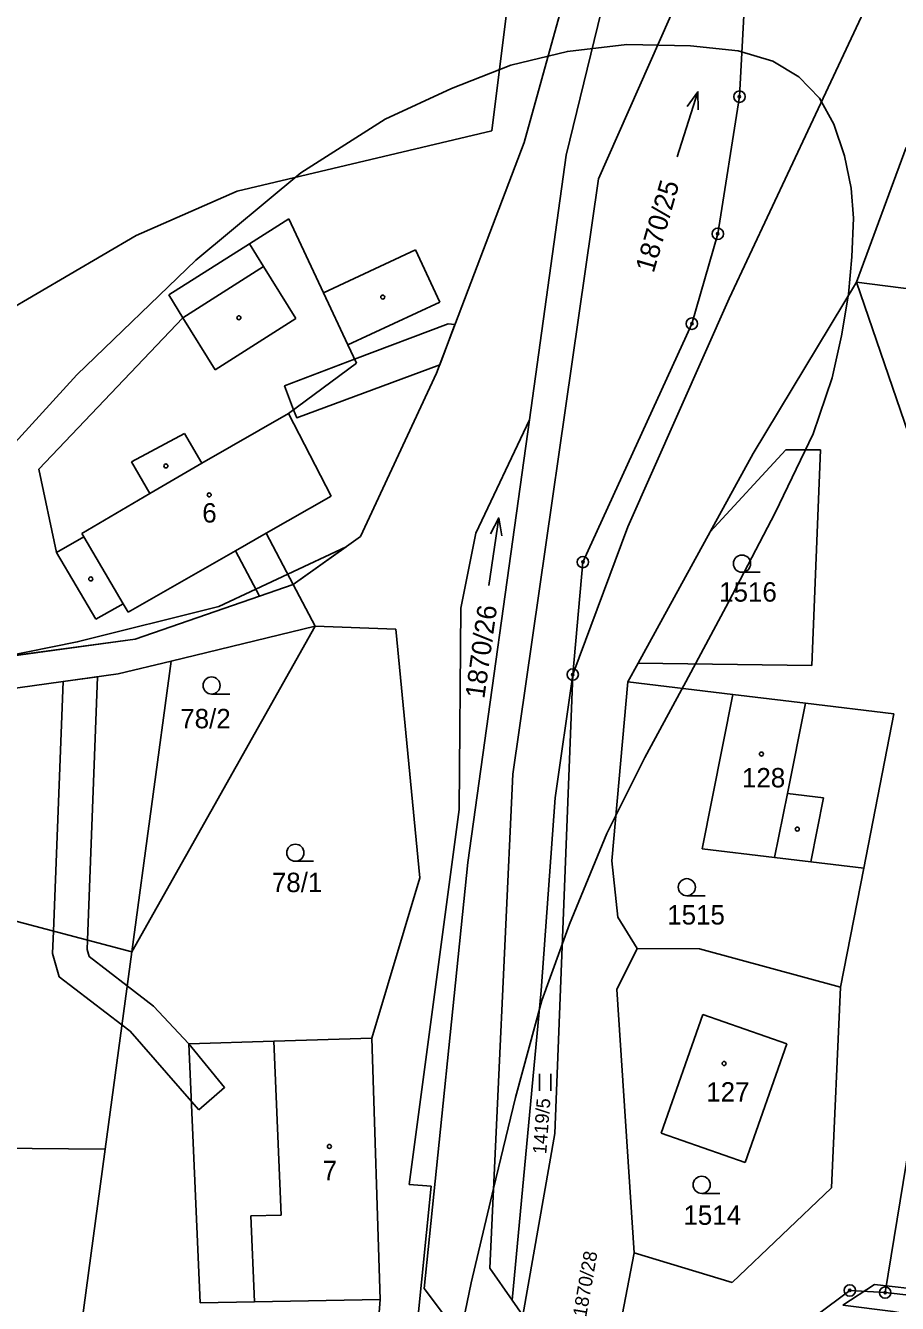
# Model space of a CAD drawing. Extents: x -546762 to -540209, y -1046851 to -1035694.
# Drawn here: x -543605.4 to -543528.9, y -1040921.1 to -1040809.1 of the extents above; entities that cross this region are included whole.
import ezdxf

# ---------------------------------------------------------------- set-up
doc = ezdxf.new("R2010")
doc.units = 0
for name, color, linetype in [('Vrstva 1', 7, 'Continuous'), ('Vrstva 16', 7, 'Continuous'), ('Vrstva 18', 7, 'Continuous'), ('Vrstva 19', 7, 'Continuous'), ('Vrstva 24', 7, 'Continuous'), ('Vrstva 25', 7, 'Continuous'), ('Vrstva 3', 7, 'Continuous'), ('Vrstva 30', 7, 'Continuous'), ('Vrstva 37', 7, 'Continuous'), ('Vrstva 4', 7, 'Continuous'), ('Vrstva 52', 7, 'Continuous')]:
    doc.layers.add(name, color=color, linetype=linetype)

msp = doc.modelspace()

# ---------------------------------------------------------------- linework, layer by layer
at = {"layer": 'Vrstva 1'}
for p, q in [((-543552.63, -1040798.46), (-543557.98, -1040820.41)), ((-543542.21, -1040804.65), (-543542.79, -1040815.29)), ((-543542.79, -1040815.29), (-543544.69, -1040827.31)), ((-543561.2, -1040843.62), (-543557.98, -1040820.41)), ((-543544.69, -1040827.31), (-543546.96, -1040835.19)), ((-543546.96, -1040835.19), (-543556.51, -1040856.08)), ((-543566.59, -1040882.41), (-543561.2, -1040843.62)), ((-543565.88, -1040853.55), (-543561.2, -1040843.62)), ((-543567.2, -1040860.11), (-543565.88, -1040853.55)), ((-543556.51, -1040856.08), (-543557.4, -1040865.94)), ((-543567.35, -1040877.76), (-543567.2, -1040860.11)), ((-543557.4, -1040865.94), (-543558.93, -1040876.74)), ((-543558.93, -1040876.74), (-543560.18, -1040893.62)), ((-543571.75, -1040910.64), (-543567.35, -1040877.76)), ((-543560.18, -1040893.62), (-543562.71, -1040920.77)), ((-543569.82, -1040910.77), (-543571.75, -1040910.64)), ((-543571.06, -1040923.27), (-543569.82, -1040910.77)), ((-543552.01, -1040916.63), (-543554.53, -1040929.5)), ((-543564.68, -1040917.96), (-543562.71, -1040920.77)), ((-543562.71, -1040920.77), (-543561.76, -1040922.11))]:
    msp.add_line(p, q, dxfattribs=at)
for points in [[(-543550.52, -1040779.18), (-543561.67, -1040819.3)], [(-543555.15, -1040822.5), (-543543.5, -1040796.13)], [(-543564.48, -1040818.29), (-543562.1, -1040799.07)], [(-543529.44, -1040802.58), (-543543.7, -1040832.99)], [(-543586.82, -1040823.56), (-543564.48, -1040818.29)], [(-543561.67, -1040819.3), (-543569.33, -1040839.52)], [(-543528.17, -1040819.76), (-543532.54, -1040831.55)], [(-543562.64, -1040874.67), (-543555.15, -1040822.5)], [(-543595.67, -1040827.46), (-543586.82, -1040823.56)], [(-543585.74, -1040828.18), (-543582.29, -1040825.99)], [(-543582.29, -1040825.99), (-543579.25, -1040832.48)], [(-543618.82, -1040841.02), (-543595.67, -1040827.46)], [(-543592.81, -1040832.66), (-543585.74, -1040828.18)], [(-543579.25, -1040832.48), (-543571.19, -1040828.71)], [(-543571.19, -1040828.71), (-543569.05, -1040833.29)], [(-543532.54, -1040831.55), (-543541.59, -1040846.58)], [(-543532.54, -1040831.55), (-543521.78, -1040832.92)], [(-543532.54, -1040831.55), (-543525.16, -1040853.01)], [(-543591.57, -1040834.67), (-543592.81, -1040832.66)], [(-543569.05, -1040833.29), (-543577.11, -1040837.05)], [(-543543.7, -1040832.99), (-543552.56, -1040853)], [(-543604.18, -1040847.95), (-543591.57, -1040834.67)], [(-543577.11, -1040837.05), (-543576.36, -1040838.66)], [(-543576.36, -1040838.66), (-543582.3, -1040843.05)], [(-543569.33, -1040839.52), (-543576, -1040853.84)], [(-543578.58, -1040850.31), (-543582.3, -1040843.05)], [(-543538.72, -1040846.24), (-543545.35, -1040853.43)], [(-543541.59, -1040846.58), (-543545.35, -1040853.43)], [(-543538.72, -1040846.24), (-543535.68, -1040846.25)], [(-543535.68, -1040846.25), (-543536.45, -1040865.16)], [(-543602.63, -1040855.24), (-543604.18, -1040847.95)], [(-543584.27, -1040853.56), (-543578.58, -1040850.31)], [(-543552.56, -1040853), (-543557.4, -1040865.94)], [(-543545.35, -1040853.43), (-543551.68, -1040864.95)], [(-543584.27, -1040853.56), (-543581.9, -1040858.06)], [(-543576, -1040853.84), (-543581.9, -1040858.06)], [(-543599.19, -1040861.1), (-543602.63, -1040855.24)], [(-543586.95, -1040855.09), (-543596.37, -1040860.47)], [(-543584.85, -1040859.07), (-543586.95, -1040855.09)], [(-543584.85, -1040859.07), (-543595.75, -1040862.83)], [(-543581.9, -1040858.06), (-543584.85, -1040859.07)], [(-543581.9, -1040858.06), (-543579.98, -1040861.7)], [(-543599.19, -1040861.1), (-543596.8, -1040859.74)], [(-543596.8, -1040859.74), (-543596.37, -1040860.47)], [(-543579.98, -1040861.7), (-543596.04, -1040890.24)], [(-543579.98, -1040861.7), (-543592.6, -1040864.76)], [(-543572.89, -1040861.96), (-543579.98, -1040861.7)], [(-543572.89, -1040861.96), (-543570.79, -1040883.75)], [(-543623.05, -1040866.57), (-543595.75, -1040862.83)], [(-543592.6, -1040864.76), (-543597.23, -1040865.88)], [(-543596.04, -1040890.24), (-543592.6, -1040864.76)], [(-543552.58, -1040866.59), (-543551.68, -1040864.95)], [(-543551.68, -1040864.95), (-543536.45, -1040865.16)], [(-543597.23, -1040865.88), (-543641.89, -1040872.11)], [(-543557.4, -1040865.94), (-543558.98, -1040906.16)], [(-543553.98, -1040882.26), (-543552.58, -1040866.59)], [(-543543.36, -1040867.69), (-543552.58, -1040866.59)], [(-543543.36, -1040867.69), (-543546.07, -1040881.21)], [(-543537, -1040868.45), (-543543.36, -1040867.69)], [(-543537, -1040868.45), (-543529.25, -1040869.37)], [(-543531.89, -1040882.9), (-543529.25, -1040869.37)], [(-543564.68, -1040917.96), (-543562.64, -1040874.67)], [(-543546.07, -1040881.21), (-543539.72, -1040881.97)], [(-543566.59, -1040882.41), (-543570.42, -1040919.74)], [(-543553.98, -1040882.26), (-543553.44, -1040887.2)], [(-543539.72, -1040881.97), (-543536.54, -1040882.35)], [(-543536.54, -1040882.35), (-543531.89, -1040882.9)], [(-543596.04, -1040890.24), (-543621.58, -1040883.48)], [(-543533.92, -1040893.33), (-543531.89, -1040882.9)], [(-543570.79, -1040883.75), (-543575.02, -1040897.8)], [(-543553.44, -1040887.2), (-543551.75, -1040889.96)], [(-543598.38, -1040907.55), (-543596.04, -1040890.24)], [(-543553.55, -1040893.53), (-543551.75, -1040889.96)], [(-543551.75, -1040889.96), (-543546.28, -1040889.98)], [(-543546.28, -1040889.98), (-543533.92, -1040893.33)], [(-543553.55, -1040893.53), (-543552.01, -1040916.63)], [(-543533.92, -1040893.33), (-543534.71, -1040910.94)], [(-543549.64, -1040906.15), (-543545.99, -1040895.74)], [(-543545.99, -1040895.74), (-543538.65, -1040898.31)], [(-543583.6, -1040898.08), (-543591.04, -1040898.32)], [(-543575.02, -1040897.8), (-543583.6, -1040898.08)], [(-543574.29, -1040920.72), (-543575.02, -1040897.8)], [(-543591.04, -1040898.32), (-543590.05, -1040921)], [(-543538.65, -1040898.31), (-543542.3, -1040908.72)], [(-543530.02, -1040920.11), (-543527.4, -1040904.04)], [(-543598.38, -1040907.55), (-543646.42, -1040907.11)], [(-543558.98, -1040906.16), (-543561.76, -1040922.11)], [(-543542.3, -1040908.72), (-543549.64, -1040906.15)], [(-543600.9, -1040926.21), (-543598.38, -1040907.55)], [(-543534.71, -1040910.94), (-543543.44, -1040919.23)], [(-543552.01, -1040916.63), (-543543.44, -1040919.23)], [(-543570.42, -1040919.74), (-543563.06, -1040929.55)], [(-543533.12, -1040919.92), (-543543.91, -1040927.92)], [(-543530.02, -1040920.11), (-543533.12, -1040919.92)], [(-543525.34, -1040920.64), (-543530.02, -1040920.11)], [(-543590.05, -1040921), (-543585.28, -1040920.92)], [(-543585.28, -1040920.92), (-543574.29, -1040920.72)], [(-543574.29, -1040920.72), (-543574.92, -1040929.06)]]:
    msp.add_lwpolyline(points, dxfattribs=at)
at = {"layer": 'Vrstva 24'}
for centre, radius in [((-543542.79, -1040815.29), 0.5), ((-543542.79, -1040815.29), 0.1), ((-543544.69, -1040827.31), 0.5), ((-543544.69, -1040827.31), 0.1), ((-543546.96, -1040835.19), 0.5), ((-543546.96, -1040835.19), 0.1), ((-543556.51, -1040856.08), 0.5), ((-543556.51, -1040856.08), 0.1), ((-543557.4, -1040865.94), 0.5), ((-543557.4, -1040865.94), 0.1), ((-543533.12, -1040919.92), 0.5), ((-543533.12, -1040919.92), 0.1), ((-543530.02, -1040920.11), 0.5), ((-543530.02, -1040920.11), 0.1)]:
    msp.add_circle(centre, radius, dxfattribs=at)
at = {"layer": 'Vrstva 25'}
for p, q in [((-543542.57, -1040856.97), (-543540.97, -1040856.97)), ((-543589.05, -1040867.65), (-543587.45, -1040867.65)), ((-543581.71, -1040882.31), (-543580.11, -1040882.31)), ((-543547.4, -1040885.33), (-543545.8, -1040885.33)), ((-543560.31, -1040902.43), (-543560.31, -1040900.93)), ((-543559.31, -1040902.43), (-543559.31, -1040900.93)), ((-543546.1, -1040911.41), (-543544.5, -1040911.41))]:
    msp.add_line(p, q, dxfattribs=at)
for points in [[(-543548.25, -1040820.58), (-543546.43, -1040814.86), (-543547.36, -1040816.14)], [(-543546.43, -1040814.86), (-543546.41, -1040816.44)], [(-543564.75, -1040858.15), (-543563.89, -1040852.21), (-543564.6, -1040853.62)], [(-543563.89, -1040852.21), (-543563.61, -1040853.77)]]:
    msp.add_lwpolyline(points, dxfattribs=at)
for centre, radius in [((-543574.05, -1040832.86), 0.175), ((-543586.66, -1040834.67), 0.175), ((-543593.06, -1040847.66), 0.175), ((-543589.26, -1040850.19), 0.175), ((-543542.57, -1040856.22), 0.75), ((-543599.64, -1040857.56), 0.175), ((-543589.05, -1040866.9), 0.75), ((-543540.86, -1040872.91), 0.175), ((-543537.72, -1040879.49), 0.175), ((-543581.71, -1040881.56), 0.75), ((-543547.4, -1040884.58), 0.75), ((-543544.13, -1040900.03), 0.175), ((-543578.73, -1040907.3), 0.175), ((-543546.1, -1040910.66), 0.75)]:
    msp.add_circle(centre, radius, dxfattribs=at)
at = {"layer": 'Vrstva 3'}
for points in [[(-543582.3, -1040843.05), (-543589.92, -1040847.4)], [(-543578.58, -1040850.31), (-543582.3, -1040843.05)], [(-543594.46, -1040850.07), (-543589.92, -1040847.4)], [(-543600.42, -1040853.57), (-543594.46, -1040850.07)], [(-543584.27, -1040853.56), (-543578.58, -1040850.31)], [(-543600.24, -1040853.87), (-543600.42, -1040853.57)], [(-543600.24, -1040853.87), (-543596.8, -1040859.74)], [(-543586.95, -1040855.09), (-543584.27, -1040853.56)], [(-543586.95, -1040855.09), (-543596.37, -1040860.47)], [(-543596.8, -1040859.74), (-543596.37, -1040860.47)], [(-543543.36, -1040867.69), (-543546.07, -1040881.21)], [(-543537, -1040868.45), (-543543.36, -1040867.69)], [(-543537, -1040868.45), (-543538.59, -1040876.38)], [(-543538.59, -1040876.38), (-543539.72, -1040881.97)], [(-543546.07, -1040881.21), (-543539.72, -1040881.97)], [(-543549.64, -1040906.15), (-543545.99, -1040895.74)], [(-543545.99, -1040895.74), (-543538.65, -1040898.31)], [(-543575.02, -1040897.8), (-543583.6, -1040898.08)], [(-543582.94, -1040913.33), (-543583.6, -1040898.08)], [(-543574.29, -1040920.72), (-543575.02, -1040897.8)], [(-543538.65, -1040898.31), (-543542.3, -1040908.72)], [(-543542.3, -1040908.72), (-543549.64, -1040906.15)], [(-543585.61, -1040913.38), (-543582.94, -1040913.33)], [(-543585.28, -1040920.92), (-543585.61, -1040913.38)], [(-543585.28, -1040920.92), (-543574.29, -1040920.72)]]:
    msp.add_lwpolyline(points, dxfattribs=at)
at = {"layer": 'Vrstva 30'}
for points in [[(-543576.52, -1040838.31), (-543568.32, -1040835.19), (-543567.72, -1040835.27), (-543569.05, -1040838.79), (-543581.59, -1040843.44), (-543581.86, -1040842.73), (-543582.65, -1040840.64), (-543576.52, -1040838.31)], [(-543607.46, -1040864.43), (-543600.82, -1040863.08), (-543588.43, -1040859.98), (-543585.17, -1040858.46), (-543582.38, -1040857.15), (-543577.26, -1040854.74), (-543581.9, -1040858.06), (-543584.85, -1040859.07), (-543595.75, -1040862.83), (-543607.46, -1040864.43)], [(-543590.17, -1040904.1), (-543590.82, -1040903.36), (-543596.19, -1040897.2), (-543596.91, -1040896.65), (-543602.41, -1040892.43), (-543602.99, -1040890.39), (-543602.91, -1040888.42), (-543602.07, -1040866.56), (-543599.05, -1040866.13), (-543599.94, -1040889.21), (-543599.97, -1040890.03), (-543599.79, -1040890.65), (-543596.44, -1040893.22), (-543594.13, -1040895), (-543591.04, -1040898.32), (-543587.91, -1040902.12), (-543590.17, -1040904.1)], [(-543533.74, -1040921.22), (-543530.94, -1040919.39), (-543527.86, -1040919.76), (-543523.35, -1040920.3), (-543520.56, -1040920.63), (-543521.32, -1040924.58), (-543523.89, -1040924.08), (-543524.27, -1040924.01), (-543524.01, -1040922.7), (-543529.31, -1040921.77), (-543533.74, -1040921.22)]]:
    msp.add_lwpolyline(points, dxfattribs=at)
at = {"layer": 'Vrstva 37'}
for centre in [(-543589.26, -1040850.19), (-543540.86, -1040872.91), (-543544.13, -1040900.03), (-543578.73, -1040907.3)]:
    msp.add_circle(centre, 0.175, dxfattribs=at)
at = {"layer": 'Vrstva 4'}
for points in [[(-543585.74, -1040828.18), (-543584.5, -1040830.18)], [(-543584.5, -1040830.18), (-543591.57, -1040834.67)], [(-543584.5, -1040830.18), (-543581.68, -1040834.74)], [(-543579.25, -1040832.48), (-543577.11, -1040837.05)], [(-543591.57, -1040834.67), (-543588.75, -1040839.23)], [(-543581.68, -1040834.74), (-543588.75, -1040839.23)], [(-543582.3, -1040843.05), (-543589.92, -1040847.4)], [(-543591.43, -1040844.8), (-543596.07, -1040847.3)], [(-543589.92, -1040847.4), (-543591.43, -1040844.8)], [(-543596.07, -1040847.3), (-543594.46, -1040850.07)], [(-543594.46, -1040850.07), (-543589.92, -1040847.4)], [(-543600.42, -1040853.57), (-543594.46, -1040850.07)], [(-543600.24, -1040853.87), (-543602.63, -1040855.24)], [(-543600.24, -1040853.87), (-543600.42, -1040853.57)], [(-543600.24, -1040853.87), (-543596.8, -1040859.74)], [(-543586.95, -1040855.09), (-543584.27, -1040853.56)], [(-543537, -1040868.45), (-543538.59, -1040876.38)], [(-543538.59, -1040876.38), (-543539.72, -1040881.97)], [(-543538.59, -1040876.38), (-543535.42, -1040876.76)], [(-543535.42, -1040876.76), (-543536.54, -1040882.35)], [(-543582.94, -1040913.33), (-543583.6, -1040898.08)], [(-543585.61, -1040913.38), (-543582.94, -1040913.33)], [(-543585.28, -1040920.92), (-543585.61, -1040913.38)]]:
    msp.add_lwpolyline(points, dxfattribs=at)
at = {"layer": 'Vrstva 52'}
for points in [[(-543629.5, -1041032.97), (-543634.16, -1041014.52), (-543637.98, -1040996.49), (-543640.1, -1040982.71), (-543641.81, -1040967.83), (-543642.65, -1040956.38), (-543642.87, -1040943.23), (-543641.81, -1040927.75), (-543639.47, -1040912.06), (-543635.87, -1040899.12), (-543631.42, -1040885.34), (-543626.55, -1040874.74), (-543621.88, -1040866.68), (-543615.53, -1040856.92), (-543608.11, -1040847.59), (-543600.85, -1040839.67), (-543590.43, -1040829.62), (-543581.23, -1040821.98), (-543573.84, -1040817.26), (-543568.03, -1040814.59), (-543562.82, -1040812.53), (-543557.86, -1040811.32), (-543552.65, -1040810.71), (-543547.08, -1040810.83)], [(-543547.08, -1040810.83), (-543542.91, -1040811.27), (-543539.86, -1040812.17), (-543537.58, -1040813.55), (-543535.78, -1040815.42), (-543534.53, -1040817.71), (-543533.57, -1040820.48), (-543533.01, -1040823.31), (-543532.8, -1040825.95), (-543532.94, -1040829.34), (-543533.22, -1040832.59), (-543533.84, -1040836.26), (-543534.67, -1040839.93), (-543536.33, -1040844.85), (-543539.66, -1040851.77), (-543543.74, -1040859.6), (-543547.49, -1040866.57), (-543551.09, -1040873.22), (-543554.41, -1040879.87), (-543557.67, -1040887.83), (-543560.11, -1040894.52), (-543562.41, -1040903), (-543564.35, -1040911), (-543566.29, -1040919.24), (-543568.59, -1040930.27)]]:
    msp.add_lwpolyline(points, dxfattribs=at)

# ---------------------------------------------------------------- texts
at = {"layer": 'Vrstva 16'}
msp.add_text('1870/28', height=1.2, rotation=80.113, dxfattribs=at).set_placement((-543556.22, -1040922.3))
at = {"layer": 'Vrstva 18'}
for s, height, rotation, p in [('1870/25', 1.7, 73.9884, (-543550.31, -1040830.81)), ('1870/26', 1.7, 82.0939, (-543565.15, -1040868.11)), ('1419/5', 1.2, 85.7059, (-543559.72, -1040908.01))]:
    msp.add_text(s, height=height, rotation=rotation, dxfattribs=at).set_placement(p)
for s, p in [('1516', (-543544.57, -1040859.55)), ('78/2', (-543591.8, -1040870.65)), ('78/1', (-543583.77, -1040885.01)), ('1515', (-543549.12, -1040887.85)), ('1514', (-543547.7, -1040914.17))]:
    msp.add_text(s, height=1.7, dxfattribs=at).set_placement(p)
at = {"layer": 'Vrstva 19'}
for s, p in [('6', (-543589.87, -1040852.62)), ('128', (-543542.57, -1040875.83)), ('127', (-543545.7, -1040903.37)), ('7', (-543579.32, -1040910.26))]:
    msp.add_text(s, height=1.7, dxfattribs=at).set_placement(p)

doc.saveas('drawing.dxf')
